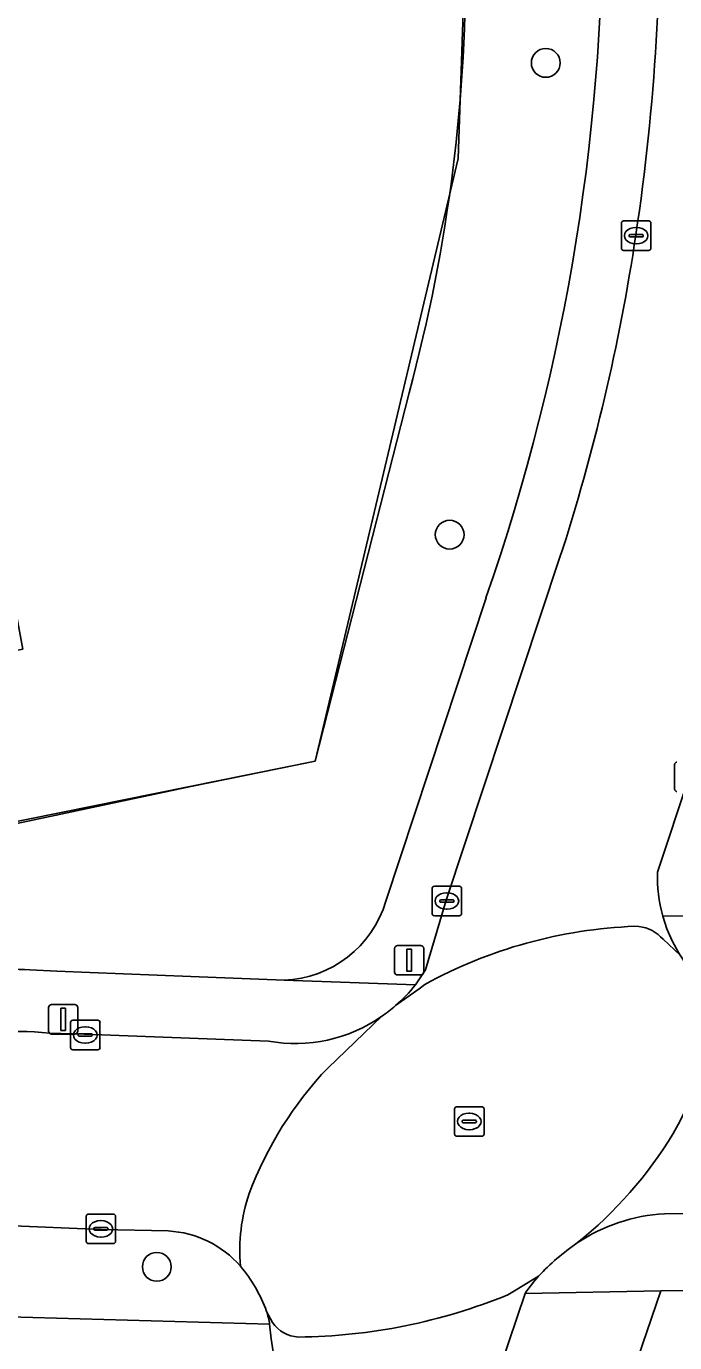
# Model space of a CAD drawing. Extents: x 157320 to 158835, y 386650 to 388491.
# Drawn here: x 157850.75 to 157872.77, y 387591.57 to 387636.29 of the extents above; entities that cross this region are included whole.
import ezdxf

# ---------------------------------------------------------------- set-up
doc = ezdxf.new("R2010")
doc.units = 0
for name, color, linetype in [('IMGEO_Boom', 7, 'Continuous'), ('IMGEO_Erf', 7, 'Continuous'), ('IMGEO_Groenvoorziening', 7, 'Continuous'), ('IMGEO_Hek', 7, 'Continuous'), ('IMGEO_Kolk', 7, 'Continuous'), ('IMGEO_Lichtmast', 7, 'Continuous'), ('IMGEO_Rijbaan_lokaal_gesloten', 7, 'Continuous'), ('IMGEO_Rijbaan_lokaal_open', 7, 'Continuous'), ('IMGEO_Rioolput', 7, 'Continuous'), ('IMGEO_Voetpad_open', 7, 'Continuous')]:
    doc.layers.add(name, color=color, linetype=linetype)

msp = doc.modelspace()

# ---------------------------------------------------------------- linework, layer by layer
at = {"layer": 'IMGEO_Boom'}
for centre in [(157868.394, 387635.048), (157865.131, 387619.022), (157855.18, 387594.151)]:
    msp.add_circle(centre, 0.489, dxfattribs=at)
at = {"layer": 'IMGEO_Erf'}
msp.add_lwpolyline([(157930.704, 387563.922), (157930.223, 387563.93), (157929.973, 387592.849), (157929.964, 387593.836), (157883.473, 387593.43), (157872.307, 387593.332), (157854.157, 387540.227)], dxfattribs=at)
at = {"layer": 'IMGEO_Groenvoorziening'}
for points in [[(157840.846, 387639.889), (157844.755, 387622.28), (157844.662, 387622.26), (157845.493, 387618.357), (157831.492, 387615.257), (157833.353, 387605.924), (157833.986, 387605.924), (157832.266, 387615.069), (157839.331, 387616.436), (157842.392, 387617.029), (157842.41, 387616.937), (157850.032, 387618.373), (157850.627, 387615.133), (157843.033, 387613.682), (157843.103, 387613.318), (157843.386, 387611.855), (157844.164, 387607.883), (157851.763, 387609.491), (157856.337, 387610.471), (157860.558, 387611.327), (157865.423, 387631.796), (157865.67, 387639.096)], [(157865.67, 387639.096), (157865.423, 387631.796), (157860.558, 387611.327), (157856.337, 387610.471), (157851.763, 387609.491), (157844.164, 387607.883), (157833.986, 387605.924), (157833.353, 387605.924), (157805.2, 387600.313), (157802.788, 387599.832), (157802.528, 387599.779), (157802.721, 387598.939)], [(157862.963, 387606.569), (157866.365, 387616.878)], [(157872.37, 387606.063), (157880.79, 387606.167), (157880.723, 387616.116), (157874.973, 387615.996), (157873.27, 387610.796), (157872.189, 387607.563)], [(157850.867, 387604.24), (157851.782, 387604.198), (157852.902, 387604.147), (157856.334, 387604.01), (157859.503, 387603.892)], [(157855.571, 387595.37), (157853.29, 387595.423), (157850.039, 387595.554), (157837.996, 387593.239), (157823.694, 387590.55), (157809.483, 387587.888), (157803.34, 387586.71), (157803.225, 387586.69)], [(157807.829, 387584.407), (157850.167, 387592.453), (157852.578, 387592.383), (157859.012, 387592.198)]]:
    msp.add_lwpolyline(points, dxfattribs=at)
for centre, radius, start, end in [((157798.991, 387640.335), 71.34, 340.80357, 0.94749), ((157877.141, 387607.4), 4.955, 178.1111, 195.6497), ((157859.364, 387607.646), 3.757, 272.1195, 343.3387), ((157850.266, 387594.396), 9.862, 86.5064, 103.1938), ((157855.373, 387591.851), 3.525, 41.2326, 86.7828), ((157854.15, 387590.921), 5.058, 19.8535, 40.0214), ((157856.542, 387591.848), 2.495, 8.0597, 18.4792)]:
    msp.add_arc(centre, radius, start, end, dxfattribs=at)
at = {"layer": 'IMGEO_Hek'}
for points in [[(157860.558, 387611.327), (157863.752, 387623.844)], [(157860.558, 387611.327), (157825.921, 387604.336), (157808.289, 387600.757)]]:
    msp.add_lwpolyline(points, dxfattribs=at)
msp.add_arc((157809.849, 387638.369), 55.825, 344.9188, 0.7461, dxfattribs=at)
at = {"layer": 'IMGEO_Kolk'}
for p, q in [((157870.966, 387628.753), (157870.966, 387629.605)), ((157871.041, 387629.679), (157871.893, 387629.679)), ((157871.967, 387629.605), (157871.967, 387628.753)), ((157871.225, 387629.173), (157871.225, 387629.185)), ((157871.268, 387629.222), (157871.666, 387629.222)), ((157871.454, 387629.459), (157871.479, 387629.459)), ((157871.709, 387629.185), (157871.709, 387629.173)), ((157871.663, 387629.136), (157871.265, 387629.136)), ((157871.477, 387628.899), (157871.452, 387628.899)), ((157871.893, 387628.679), (157871.041, 387628.679)), ((157872.774, 387610.37), (157872.774, 387611.222)), ((157864.534, 387606.151), (157864.534, 387607.003)), ((157864.609, 387607.077), (157865.461, 387607.077)), ((157865.022, 387606.857), (157865.047, 387606.857)), ((157865.535, 387607.003), (157865.535, 387606.151)), ((157864.793, 387606.571), (157864.793, 387606.583)), ((157865.231, 387606.534), (157864.833, 387606.534)), ((157864.836, 387606.62), (157865.234, 387606.62)), ((157865.277, 387606.583), (157865.277, 387606.571)), ((157865.461, 387606.077), (157864.609, 387606.077)), ((157865.045, 387606.297), (157865.02, 387606.297)), ((157852.249, 387601.601), (157852.249, 387602.453)), ((157852.324, 387602.527), (157853.176, 387602.527)), ((157853.25, 387602.453), (157853.25, 387601.601)), ((157852.508, 387602.021), (157852.508, 387602.033)), ((157852.946, 387601.984), (157852.548, 387601.984)), ((157852.551, 387602.07), (157852.949, 387602.07)), ((157852.737, 387602.307), (157852.762, 387602.307)), ((157852.992, 387602.033), (157852.992, 387602.021)), ((157853.176, 387601.527), (157852.324, 387601.527)), ((157852.76, 387601.747), (157852.735, 387601.747)), ((157852.779, 387595.015), (157852.779, 387595.867)), ((157852.854, 387595.941), (157853.706, 387595.941)), ((157853.267, 387595.721), (157853.292, 387595.721)), ((157853.78, 387595.867), (157853.78, 387595.015)), ((157853.038, 387595.435), (157853.038, 387595.447)), ((157853.476, 387595.398), (157853.078, 387595.398)), ((157853.081, 387595.484), (157853.479, 387595.484)), ((157853.522, 387595.447), (157853.522, 387595.435)), ((157853.706, 387594.941), (157852.854, 387594.941)), ((157853.29, 387595.161), (157853.265, 387595.161))]:
    msp.add_line(p, q, dxfattribs=at)
for points in [[(157870.966, 387628.753), (157870.966, 387629.605)], [(157871.041, 387629.679), (157871.893, 387629.679)], [(157871.967, 387629.605), (157871.967, 387628.753)], [(157871.893, 387628.679), (157871.041, 387628.679)], [(157872.774, 387610.37), (157872.774, 387611.222)], [(157864.534, 387606.151), (157864.534, 387607.003)], [(157864.609, 387607.077), (157865.461, 387607.077)], [(157865.535, 387607.003), (157865.535, 387606.151)], [(157865.461, 387606.077), (157864.609, 387606.077)], [(157852.249, 387601.601), (157852.249, 387602.453)], [(157852.324, 387602.527), (157853.176, 387602.527)], [(157853.25, 387602.453), (157853.25, 387601.601)], [(157853.176, 387601.527), (157852.324, 387601.527)], [(157852.779, 387595.015), (157852.779, 387595.867)], [(157852.854, 387595.941), (157853.706, 387595.941)], [(157853.78, 387595.867), (157853.78, 387595.015)], [(157853.706, 387594.941), (157852.854, 387594.941)]]:
    msp.add_lwpolyline(points, dxfattribs=at)
for centre, radius, start, end in [((157871.043, 387629.603), 0.0765, 91.552, 178.448), ((157871.043, 387629.603), 0.0765, 91.552, 178.448), ((157871.891, 387629.603), 0.0765, 1.552, 88.448), ((157871.891, 387629.603), 0.0765, 1.552, 88.448), ((157871.265, 387629.182), 0.0403, 85.8775, 175.7526), ((157871.262, 387629.172), 0.0366, 178.938, 274.7102), ((157871.666, 387629.179), 0.043, 264.8664, 352.4533), ((157871.67, 387629.184), 0.0386, 1.7309, 96.639), ((157871.043, 387628.755), 0.0765, 181.552, 268.448), ((157871.043, 387628.755), 0.0765, 181.552, 268.448), ((157871.891, 387628.755), 0.0765, 271.552, 358.448), ((157871.891, 387628.755), 0.0765, 271.552, 358.448), ((157872.851, 387611.22), 0.0765, 91.552, 178.448), ((157872.851, 387611.22), 0.0765, 91.552, 178.448), ((157872.851, 387610.372), 0.0765, 181.552, 268.448), ((157872.851, 387610.372), 0.0765, 181.552, 268.448), ((157864.611, 387607.001), 0.0765, 91.552, 178.448), ((157864.611, 387607.001), 0.0765, 91.552, 178.448), ((157865.459, 387607.001), 0.0765, 1.552, 88.448), ((157865.459, 387607.001), 0.0765, 1.552, 88.448), ((157864.833, 387606.58), 0.0403, 85.8775, 175.7526), ((157864.83, 387606.57), 0.0366, 178.938, 274.7102), ((157865.234, 387606.577), 0.043, 264.8664, 352.4533), ((157865.238, 387606.582), 0.0386, 1.7309, 96.639), ((157864.611, 387606.153), 0.0765, 181.552, 268.448), ((157864.611, 387606.153), 0.0765, 181.552, 268.448), ((157865.459, 387606.153), 0.0765, 271.552, 358.448), ((157865.459, 387606.153), 0.0765, 271.552, 358.448), ((157852.326, 387602.451), 0.0765, 91.552, 178.448), ((157852.326, 387602.451), 0.0765, 91.552, 178.448), ((157853.174, 387602.451), 0.0765, 1.552, 88.448), ((157853.174, 387602.451), 0.0765, 1.552, 88.448), ((157852.548, 387602.03), 0.0403, 85.8775, 175.7526), ((157852.545, 387602.02), 0.0366, 178.938, 274.7102), ((157852.949, 387602.027), 0.043, 264.8664, 352.4533), ((157852.953, 387602.032), 0.0386, 1.7309, 96.639), ((157852.326, 387601.603), 0.0765, 181.552, 268.448), ((157852.326, 387601.603), 0.0765, 181.552, 268.448), ((157853.174, 387601.603), 0.0765, 271.552, 358.448), ((157853.174, 387601.603), 0.0765, 271.552, 358.448), ((157852.856, 387595.865), 0.0765, 91.552, 178.448), ((157852.856, 387595.865), 0.0765, 91.552, 178.448), ((157853.704, 387595.865), 0.0765, 1.552, 88.448), ((157853.704, 387595.865), 0.0765, 1.552, 88.448), ((157853.078, 387595.444), 0.0403, 85.8775, 175.7526), ((157853.075, 387595.434), 0.0366, 178.938, 274.7102), ((157853.479, 387595.441), 0.043, 264.8664, 352.4533), ((157853.483, 387595.446), 0.0386, 1.7309, 96.639), ((157852.856, 387595.017), 0.0765, 181.552, 268.448), ((157852.856, 387595.017), 0.0765, 181.552, 268.448), ((157853.704, 387595.017), 0.0765, 271.552, 358.448), ((157853.704, 387595.017), 0.0765, 271.552, 358.448)]:
    msp.add_arc(centre, radius, start, end, dxfattribs=at)
for centre, major_axis, ratio, start_param, end_param in [((157871.453, 387629.179), (-0.387, 0.002), 0.722429, 4.712389, 7.853982), ((157871.478, 387629.179), (-0.39, 0.002), 0.717154, 1.570796, 4.712389), ((157865.021, 387606.577), (-0.387, 0.002), 0.722429, 4.712389, 7.853982), ((157865.046, 387606.577), (-0.39, 0.002), 0.717154, 1.570796, 4.712389), ((157852.736, 387602.027), (-0.387, 0.002), 0.722429, 4.712389, 7.853982), ((157852.761, 387602.027), (-0.39, 0.002), 0.717154, 1.570796, 4.712389), ((157853.266, 387595.441), (-0.387, 0.002), 0.722429, 4.712389, 7.853982), ((157853.291, 387595.441), (-0.39, 0.002), 0.717154, 1.570796, 4.712389)]:
    msp.add_ellipse(centre, major_axis=major_axis, ratio=ratio, start_param=start_param, end_param=end_param, dxfattribs=at)
at = {"layer": 'IMGEO_Lichtmast'}
for p, q in [((157863.358, 387605.066), (157864.148, 387605.066)), ((157864.148, 387605.066), (157863.358, 387605.066)), ((157863.258, 387604.166), (157863.258, 387604.966)), ((157863.258, 387604.966), (157863.258, 387604.166)), ((157864.248, 387604.966), (157864.248, 387604.166)), ((157864.248, 387604.166), (157864.248, 387604.966)), ((157864.148, 387604.066), (157863.358, 387604.066)), ((157863.358, 387604.066), (157864.148, 387604.066)), ((157851.504, 387602.159), (157851.504, 387602.959)), ((157851.504, 387602.959), (157851.504, 387602.159)), ((157851.604, 387603.059), (157852.394, 387603.059)), ((157852.394, 387603.059), (157851.604, 387603.059)), ((157852.494, 387602.959), (157852.494, 387602.159)), ((157852.494, 387602.159), (157852.494, 387602.959)), ((157852.394, 387602.059), (157851.604, 387602.059)), ((157851.604, 387602.059), (157852.394, 387602.059))]:
    msp.add_line(p, q, dxfattribs=at)
for points in [[(157863.678, 387604.941), (157863.828, 387604.941), (157863.828, 387604.191), (157863.678, 387604.191), (157863.678, 387604.941)], [(157851.924, 387602.934), (157852.074, 387602.934), (157852.074, 387602.184), (157851.924, 387602.184), (157851.924, 387602.934)]]:
    msp.add_lwpolyline(points, dxfattribs=at)
for centre, start, end in [((157863.358, 387604.966), 90, 180), ((157863.358, 387604.966), 90, 180), ((157864.148, 387604.966), 0, 90), ((157864.148, 387604.966), 360, 90), ((157863.358, 387604.166), 180, 270), ((157863.358, 387604.166), 180, 270), ((157864.148, 387604.166), 270, 0), ((157864.148, 387604.166), 270, 0), ((157851.604, 387602.959), 90, 180), ((157851.604, 387602.959), 90, 180), ((157852.394, 387602.959), 0, 90), ((157852.394, 387602.959), 360, 90), ((157851.604, 387602.159), 180, 270), ((157851.604, 387602.159), 180, 270), ((157852.394, 387602.159), 270, 0), ((157852.394, 387602.159), 270, 0)]:
    msp.add_arc(centre, 0.1, start, end, dxfattribs=at)
at = {"layer": 'IMGEO_Rijbaan_lokaal_gesloten'}
for points in [[(157872.189, 387607.563), (157873.27, 387610.796), (157874.973, 387615.996), (157876.763, 387622.549)], [(157868.867, 387618.222), (157865.015, 387606.61), (157864.311, 387604.24), (157863.967, 387603.73)], [(157872.378, 387605.278), (157872.959, 387604.736), (157872.9, 387604.825), (157872.687, 387605.221), (157872.51, 387605.635), (157872.37, 387606.063)], [(157871.42, 387605.718), (157871.562, 387605.711)], [(157863.292, 387603.023), (157864.089, 387603.598), (157864.289, 387603.743)], [(157868.151, 387593.832), (157867.387, 387593.369), (157867.102, 387593.197)], [(157852.339, 387547.565), (157852.554, 387548.333), (157854.05, 387552.806), (157854.553, 387553.855), (157858.551, 387566.115), (157859.724, 387569.672), (157866.853, 387590.762), (157867.69, 387593.242)], [(157859.11, 387592.264), (157858.908, 387592.639)], [(157859.012, 387592.198), (157859.063, 387591.709), (157859.21, 387590.742), (157857.733, 387586.364), (157841.521, 387538.298)]]:
    msp.add_lwpolyline(points, dxfattribs=at)
for centre, radius, start, end in [((157799.465, 387640.111), 72.811, 351.38879, 1.82136), ((157804.691, 387639.137), 67.498, 341.94915, 351.54191), ((157877.141, 387607.4), 4.955, 178.1111, 195.6497), ((157872.033, 387589.644), 16.086, 92.1833, 118.7778), ((157871.429, 387604.475), 1.243, 40.2277, 83.8681), ((157859.822, 387607.012), 5.287, 311.0225, 321.6303), ((157872.099, 387590.272), 5.316, 137.959, 146.036), ((157859.781, 387611.181), 19.417, 270.6205, 292.1511), ((157856.542, 387591.848), 2.495, 8.0597, 18.4792), ((157860.057, 387592.908), 1.145, 214.2276, 266.7178)]:
    msp.add_arc(centre, radius, start, end, dxfattribs=at)
at = {"layer": 'IMGEO_Rijbaan_lokaal_open'}
for points in [[(157871.562, 387605.711), (157871.42, 387605.718)], [(157873.541, 387603.98), (157873.429, 387604.097), (157873.148, 387604.449), (157872.959, 387604.736), (157872.378, 387605.278)], [(157864.289, 387603.743), (157864.089, 387603.598), (157863.292, 387603.023)], [(157862.824, 387602.661), (157860.997, 387600.915)], [(157860.997, 387600.915), (157862.824, 387602.661)], [(157858.975, 387601.816), (157852.707, 387602.05), (157851.925, 387602.078), (157851.531, 387602.092)], [(157872.425, 387595.954), (157877.684, 387595.972)], [(157823.694, 387590.55), (157837.996, 387593.239), (157850.039, 387595.554), (157853.29, 387595.423), (157855.571, 387595.37)], [(157867.102, 387593.197), (157867.387, 387593.369), (157868.151, 387593.832)], [(157858.908, 387592.639), (157859.11, 387592.264)]]:
    msp.add_lwpolyline(points, dxfattribs=at)
for centre, radius, start, end in [((157872.033, 387589.644), 16.086, 92.1833, 118.7778), ((157871.429, 387604.475), 1.243, 40.2277, 83.8681), ((157866.456, 387602.357), 7.269, 329.5968, 12.9044), ((157866.456, 387602.357), 7.269, 329.5968, 12.9044), ((157859.338, 387607.651), 6.087, 304.9363, 310.5079), ((157859.878, 387606.89), 5.154, 259.9054, 304.8589), ((157850.427, 387590.657), 11.488, 84.4873, 104.6036), ((157870.17, 387592.196), 12.656, 136.4534, 159.4322), ((157870.17, 387592.196), 12.656, 136.4534, 159.4322), ((157860.396, 387606.209), 14.447, 308.8831, 328.5815), ((157860.396, 387606.209), 14.447, 308.8831, 328.5815), ((157863.94, 387594.714), 5.941, 161.0612, 185.2148), ((157863.94, 387594.714), 5.941, 161.0612, 185.2148), ((157872.741, 387590.095), 5.867, 93.0832, 123.9376), ((157855.373, 387591.851), 3.525, 41.2326, 86.7828), ((157873.842, 387588.549), 7.765, 124.3098, 137.1294), ((157854.15, 387590.921), 5.058, 19.8535, 40.0214), ((157859.781, 387611.181), 19.417, 270.6205, 292.1511), ((157860.057, 387592.908), 1.145, 214.2276, 266.7178)]:
    msp.add_arc(centre, radius, start, end, dxfattribs=at)
at = {"layer": 'IMGEO_Rioolput'}
for p, q in [((157865.296, 387598.663), (157865.296, 387599.515)), ((157865.371, 387599.589), (157866.223, 387599.589)), ((157865.784, 387599.369), (157865.809, 387599.369)), ((157866.297, 387599.515), (157866.297, 387598.663)), ((157865.555, 387599.083), (157865.555, 387599.095)), ((157865.993, 387599.046), (157865.595, 387599.046)), ((157865.598, 387599.132), (157865.996, 387599.132)), ((157865.807, 387598.809), (157865.782, 387598.809)), ((157866.039, 387599.095), (157866.039, 387599.083)), ((157866.223, 387598.589), (157865.371, 387598.589))]:
    msp.add_line(p, q, dxfattribs=at)
for points in [[(157865.296, 387598.663), (157865.296, 387599.515)], [(157865.371, 387599.589), (157866.223, 387599.589)], [(157866.297, 387599.515), (157866.297, 387598.663)], [(157866.223, 387598.589), (157865.371, 387598.589)]]:
    msp.add_lwpolyline(points, dxfattribs=at)
for centre, radius, start, end in [((157865.373, 387599.513), 0.0765, 91.552, 178.448), ((157865.373, 387599.513), 0.0765, 91.552, 178.448), ((157866.221, 387599.513), 0.0765, 1.552, 88.448), ((157866.221, 387599.513), 0.0765, 1.552, 88.448), ((157865.595, 387599.092), 0.0403, 85.8775, 175.7526), ((157865.592, 387599.082), 0.0366, 178.938, 274.7102), ((157865.996, 387599.089), 0.043, 264.8664, 352.4533), ((157866, 387599.094), 0.0386, 1.7309, 96.639), ((157865.373, 387598.665), 0.0765, 181.552, 268.448), ((157865.373, 387598.665), 0.0765, 181.552, 268.448), ((157866.221, 387598.665), 0.0765, 271.552, 358.448), ((157866.221, 387598.665), 0.0765, 271.552, 358.448)]:
    msp.add_arc(centre, radius, start, end, dxfattribs=at)
for centre, major_axis, ratio, start_param, end_param in [((157865.783, 387599.089), (-0.387, 0.002), 0.722429, 4.712389, 7.853982), ((157865.808, 387599.089), (-0.39, 0.002), 0.717154, 1.570796, 4.712389)]:
    msp.add_ellipse(centre, major_axis=major_axis, ratio=ratio, start_param=start_param, end_param=end_param, dxfattribs=at)
at = {"layer": 'IMGEO_Voetpad_open'}
for points in [[(157859.503, 387603.892), (157863.967, 387603.73), (157864.311, 387604.24), (157865.015, 387606.61), (157868.867, 387618.222)], [(157866.365, 387616.878), (157862.963, 387606.569)], [(157880.79, 387606.167), (157872.37, 387606.063), (157872.51, 387605.635), (157872.687, 387605.221), (157872.9, 387604.825)], [(157863.967, 387603.73), (157859.503, 387603.892), (157856.334, 387604.01), (157852.902, 387604.147), (157851.782, 387604.198), (157850.867, 387604.24)], [(157851.531, 387602.092), (157851.925, 387602.078), (157852.707, 387602.05), (157858.975, 387601.816)], [(157930.932, 387595.421), (157930.927, 387596.461), (157913.657, 387596.302), (157913.661, 387595.803), (157907.598, 387595.747), (157907.594, 387596.246), (157891.178, 387596.094), (157883.456, 387596.024), (157877.684, 387595.972), (157872.425, 387595.954)], [(157867.69, 387593.242), (157872.307, 387593.332), (157883.473, 387593.43), (157929.964, 387593.836), (157929.973, 387592.849), (157933.016, 387592.871), (157930.932, 387595.421)], [(157859.21, 387590.742), (157859.063, 387591.709), (157859.012, 387592.198), (157852.578, 387592.383), (157850.167, 387592.453), (157807.829, 387584.407)]]:
    msp.add_lwpolyline(points, dxfattribs=at)
msp.add_lwpolyline([(157872.307, 387593.332), (157867.69, 387593.242), (157866.853, 387590.762), (157868.504, 387590.193), (157861.356, 387569.162), (157860.113, 387565.522), (157856.064, 387553.476), (157855.672, 387552.253), (157851.824, 387540.906), (157854.157, 387540.227)], close=True, dxfattribs=at)
for centre, radius, start, end in [((157799.465, 387640.111), 72.811, 351.38879, 1.82136), ((157798.991, 387640.335), 71.34, 340.80357, 0.94749), ((157804.691, 387639.137), 67.498, 341.94915, 351.54191), ((157859.364, 387607.646), 3.757, 272.1195, 343.3387), ((157850.266, 387594.396), 9.862, 86.5064, 103.1938), ((157859.822, 387607.012), 5.287, 311.0225, 321.6303), ((157859.338, 387607.651), 6.087, 304.9363, 310.5079), ((157859.878, 387606.89), 5.154, 259.9054, 304.8589), ((157850.427, 387590.657), 11.488, 84.4873, 104.6036), ((157872.741, 387590.095), 5.867, 93.0832, 123.9376), ((157873.842, 387588.549), 7.765, 124.3098, 137.1294), ((157872.099, 387590.272), 5.316, 137.959, 146.036)]:
    msp.add_arc(centre, radius, start, end, dxfattribs=at)

doc.saveas('drawing.dxf')
